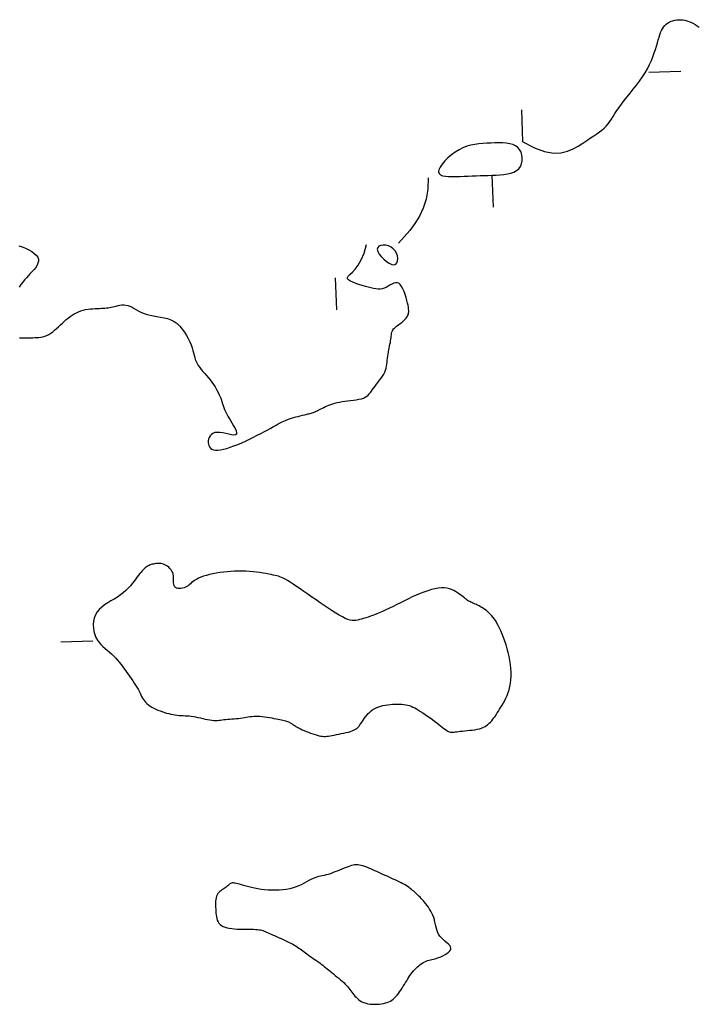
# Model space of a CAD drawing. Header units: millimetres. Extents: x 32690613 to 32693367, y 5343692 to 5344708.
# Tile 749 of 1009: x 32693013 to 32693034, y 5344059 to 5344089. Entities that reach past the tile are written whole.
import ezdxf

# ---------------------------------------------------------------- set-up
doc = ezdxf.new("R2010")
doc.units = ezdxf.units.MM
doc.header["$LTSCALE"] = 20
doc.layers.add('02-DGM_HL_492.50', color=92, linetype='Continuous')

msp = doc.modelspace()

# ---------------------------------------------------------------- linework, layer by layer
at = {"layer": '02-DGM_HL_492.50', "elevation": 492.5, "flags": 128}
for points in [[(32693028.196, 5344085.556), (32693028.556, 5344085.365), (32693028.87, 5344085.252), (32693029.143, 5344085.206), (32693029.38, 5344085.213), (32693029.586, 5344085.261), (32693029.764, 5344085.336), (32693029.921, 5344085.426), (32693030.06, 5344085.518), (32693030.186, 5344085.601), (32693030.3, 5344085.676), (32693030.403, 5344085.743), (32693030.497, 5344085.806), (32693030.581, 5344085.865), (32693030.658, 5344085.924), (32693030.727, 5344085.984), (32693030.79, 5344086.047), (32693030.847, 5344086.114), (32693030.902, 5344086.187), (32693030.954, 5344086.264), (32693031.007, 5344086.347), (32693031.063, 5344086.435), (32693031.123, 5344086.529), (32693031.189, 5344086.628), (32693031.263, 5344086.732), (32693031.347, 5344086.842), (32693031.439, 5344086.957), (32693031.535, 5344087.076), (32693031.634, 5344087.199), (32693031.733, 5344087.323), (32693031.829, 5344087.45), (32693031.92, 5344087.578), (32693032.004, 5344087.706), (32693032.077, 5344087.834), (32693032.141, 5344087.961), (32693032.197, 5344088.085), (32693032.245, 5344088.206), (32693032.287, 5344088.323), (32693032.323, 5344088.434), (32693032.355, 5344088.54), (32693032.384, 5344088.639), (32693032.411, 5344088.73), (32693032.436, 5344088.813), (32693032.461, 5344088.889), (32693032.486, 5344088.959), (32693032.513, 5344089.022), (32693032.543, 5344089.079), (32693032.576, 5344089.13), (32693032.613, 5344089.176), (32693032.656, 5344089.217), (32693032.703, 5344089.252), (32693032.755, 5344089.283), (32693032.81, 5344089.309), (32693032.867, 5344089.329), (32693032.927, 5344089.344), (32693032.989, 5344089.355), (32693033.051, 5344089.36), (32693033.114, 5344089.359), (32693033.176, 5344089.354), (32693033.239, 5344089.344), (32693033.302, 5344089.328), (32693033.366, 5344089.307), (32693033.429, 5344089.281), (32693033.493, 5344089.249), (32693033.557, 5344089.213), (32693033.621, 5344089.171), (32693033.686, 5344089.127)], [(32693033.114, 5344087.75), (32693032.115, 5344087.711)], [(32693028.196, 5344085.556), (32693028.157, 5344086.555)], [(32693025.237, 5344084.44), (32693025.228, 5344084.087), (32693025.177, 5344083.773), (32693025.089, 5344083.493), (32693024.971, 5344083.241), (32693024.829, 5344083.012), (32693024.668, 5344082.799), (32693024.495, 5344082.598), (32693024.316, 5344082.402)], [(32693027.275, 5344083.519), (32693027.236, 5344084.518)], [(32693012.49, 5344082.322), (32693012.593, 5344082.284), (32693012.696, 5344082.241), (32693012.795, 5344082.192), (32693012.886, 5344082.139), (32693012.966, 5344082.083), (32693013.03, 5344082.024), (32693013.075, 5344081.963), (32693013.097, 5344081.901), (32693013.099, 5344081.839), (32693013.083, 5344081.776), (32693013.053, 5344081.712), (32693013.011, 5344081.648), (32693012.96, 5344081.583), (32693012.904, 5344081.518), (32693012.844, 5344081.454), (32693012.784, 5344081.389), (32693012.725, 5344081.323), (32693012.666, 5344081.255), (32693012.608, 5344081.184), (32693012.552, 5344081.109), (32693012.497, 5344081.03)], [(32693012.503, 5344079.457), (32693012.559, 5344079.453), (32693012.617, 5344079.45), (32693012.676, 5344079.449), (32693012.736, 5344079.449), (32693012.798, 5344079.451), (32693012.86, 5344079.453), (32693012.922, 5344079.455), (32693012.985, 5344079.458), (32693013.047, 5344079.461), (32693013.11, 5344079.467), (32693013.172, 5344079.475), (32693013.234, 5344079.488), (32693013.296, 5344079.505), (32693013.357, 5344079.528), (32693013.419, 5344079.558), (32693013.48, 5344079.595), (32693013.541, 5344079.639), (32693013.601, 5344079.688), (32693013.662, 5344079.741), (32693013.722, 5344079.797), (32693013.782, 5344079.854), (32693013.843, 5344079.91), (32693013.903, 5344079.966), (32693013.964, 5344080.019), (32693014.025, 5344080.069), (32693014.086, 5344080.116), (32693014.149, 5344080.16), (32693014.214, 5344080.199), (32693014.28, 5344080.235), (32693014.348, 5344080.266), (32693014.419, 5344080.292), (32693014.492, 5344080.313), (32693014.567, 5344080.33), (32693014.643, 5344080.343), (32693014.719, 5344080.352), (32693014.793, 5344080.359), (32693014.865, 5344080.364), (32693014.934, 5344080.368), (32693014.999, 5344080.37), (32693015.059, 5344080.373), (32693015.115, 5344080.375), (32693015.168, 5344080.378), (32693015.218, 5344080.382), (32693015.267, 5344080.387), (32693015.315, 5344080.394), (32693015.364, 5344080.403), (32693015.415, 5344080.414), (32693015.467, 5344080.428), (32693015.522, 5344080.442), (32693015.58, 5344080.456), (32693015.638, 5344080.468), (32693015.699, 5344080.476), (32693015.76, 5344080.479), (32693015.822, 5344080.474), (32693015.885, 5344080.46), (32693015.949, 5344080.437), (32693016.014, 5344080.406), (32693016.081, 5344080.369), (32693016.151, 5344080.328), (32693016.225, 5344080.287), (32693016.304, 5344080.246), (32693016.389, 5344080.209), (32693016.48, 5344080.178), (32693016.579, 5344080.154), (32693016.683, 5344080.135), (32693016.79, 5344080.118), (32693016.9, 5344080.101), (32693017.01, 5344080.079), (32693017.118, 5344080.05), (32693017.223, 5344080.012), (32693017.323, 5344079.961), (32693017.415, 5344079.894), (32693017.5, 5344079.815), (32693017.578, 5344079.726), (32693017.648, 5344079.629), (32693017.711, 5344079.529), (32693017.766, 5344079.427), (32693017.813, 5344079.326), (32693017.852, 5344079.231), (32693017.883, 5344079.142), (32693017.908, 5344079.06), (32693017.929, 5344078.983), (32693017.947, 5344078.911), (32693017.966, 5344078.843), (32693017.986, 5344078.779), (32693018.011, 5344078.716), (32693018.041, 5344078.654), (32693018.078, 5344078.593), (32693018.122, 5344078.532), (32693018.171, 5344078.47), (32693018.224, 5344078.408), (32693018.28, 5344078.344), (32693018.337, 5344078.279), (32693018.394, 5344078.212), (32693018.45, 5344078.142), (32693018.504, 5344078.07), (32693018.554, 5344077.996), (32693018.602, 5344077.922), (32693018.646, 5344077.848), (32693018.686, 5344077.774), (32693018.721, 5344077.703), (32693018.752, 5344077.635), (32693018.778, 5344077.571), (32693018.799, 5344077.512), (32693018.817, 5344077.455), (32693018.833, 5344077.4), (32693018.85, 5344077.345), (32693018.869, 5344077.286), (32693018.893, 5344077.224), (32693018.924, 5344077.155), (32693018.964, 5344077.078), (32693019.014, 5344076.992), (32693019.069, 5344076.9), (32693019.126, 5344076.806), (32693019.18, 5344076.715), (32693019.226, 5344076.629), (32693019.258, 5344076.554), (32693019.274, 5344076.493), (32693019.267, 5344076.451), (32693019.234, 5344076.429), (32693019.18, 5344076.425), (32693019.109, 5344076.434), (32693019.025, 5344076.452), (32693018.934, 5344076.473), (32693018.841, 5344076.493), (32693018.75, 5344076.507), (32693018.667, 5344076.51), (32693018.595, 5344076.5), (32693018.534, 5344076.477), (32693018.485, 5344076.443), (32693018.447, 5344076.401), (32693018.418, 5344076.353), (32693018.399, 5344076.301), (32693018.389, 5344076.247), (32693018.387, 5344076.194), (32693018.393, 5344076.143), (32693018.407, 5344076.097), (32693018.43, 5344076.055), (32693018.462, 5344076.019), (32693018.503, 5344075.991), (32693018.554, 5344075.97), (32693018.616, 5344075.958), (32693018.688, 5344075.955), (32693018.772, 5344075.964), (32693018.865, 5344075.982), (32693018.967, 5344076.009), (32693019.076, 5344076.043), (32693019.19, 5344076.085), (32693019.309, 5344076.132), (32693019.43, 5344076.184), (32693019.553, 5344076.239), (32693019.676, 5344076.297), (32693019.797, 5344076.357), (32693019.915, 5344076.417), (32693020.03, 5344076.477), (32693020.14, 5344076.535), (32693020.243, 5344076.591), (32693020.338, 5344076.643), (32693020.425, 5344076.69), (32693020.502, 5344076.733), (32693020.57, 5344076.77), (32693020.633, 5344076.803), (32693020.69, 5344076.832), (32693020.746, 5344076.858), (32693020.8, 5344076.883), (32693020.857, 5344076.905), (32693020.916, 5344076.926), (32693020.98, 5344076.947), (32693021.048, 5344076.968), (32693021.117, 5344076.988), (32693021.187, 5344077.007), (32693021.256, 5344077.024), (32693021.322, 5344077.041), (32693021.383, 5344077.056), (32693021.439, 5344077.069), (32693021.487, 5344077.081), (32693021.528, 5344077.091), (32693021.564, 5344077.1), (32693021.597, 5344077.109), (32693021.627, 5344077.119), (32693021.655, 5344077.128), (32693021.684, 5344077.139), (32693021.713, 5344077.152), (32693021.745, 5344077.167), (32693021.78, 5344077.184), (32693021.817, 5344077.202), (32693021.857, 5344077.222), (32693021.899, 5344077.243), (32693021.944, 5344077.264), (32693021.991, 5344077.287), (32693022.041, 5344077.31), (32693022.093, 5344077.332), (32693022.149, 5344077.355), (32693022.208, 5344077.377), (32693022.27, 5344077.398), (32693022.337, 5344077.419), (32693022.407, 5344077.437), (32693022.483, 5344077.454), (32693022.563, 5344077.469), (32693022.648, 5344077.482), (32693022.736, 5344077.493), (32693022.826, 5344077.503), (32693022.915, 5344077.514), (32693023.002, 5344077.526), (32693023.084, 5344077.54), (32693023.159, 5344077.557), (32693023.226, 5344077.578), (32693023.282, 5344077.604), (32693023.33, 5344077.634), (32693023.372, 5344077.668), (32693023.408, 5344077.707), (32693023.442, 5344077.749), (32693023.475, 5344077.795), (32693023.509, 5344077.844), (32693023.547, 5344077.897), (32693023.589, 5344077.952), (32693023.634, 5344078.009), (32693023.681, 5344078.068), (32693023.729, 5344078.13), (32693023.775, 5344078.192), (32693023.818, 5344078.255), (32693023.857, 5344078.319), (32693023.889, 5344078.382), (32693023.914, 5344078.446), (32693023.933, 5344078.509), (32693023.946, 5344078.572), (32693023.956, 5344078.635), (32693023.963, 5344078.698), (32693023.968, 5344078.761), (32693023.974, 5344078.824), (32693023.981, 5344078.886), (32693023.99, 5344078.949), (32693024.001, 5344079.012), (32693024.013, 5344079.074), (32693024.027, 5344079.135), (32693024.04, 5344079.195), (32693024.052, 5344079.253), (32693024.064, 5344079.309), (32693024.073, 5344079.363), (32693024.081, 5344079.414), (32693024.086, 5344079.462), (32693024.092, 5344079.508), (32693024.097, 5344079.551), (32693024.104, 5344079.592), (32693024.114, 5344079.63), (32693024.126, 5344079.666), (32693024.144, 5344079.699), (32693024.166, 5344079.73), (32693024.192, 5344079.759), (32693024.223, 5344079.786), (32693024.256, 5344079.813), (32693024.291, 5344079.839), (32693024.327, 5344079.864), (32693024.363, 5344079.891), (32693024.399, 5344079.917), (32693024.434, 5344079.945), (32693024.467, 5344079.975), (32693024.498, 5344080.005), (32693024.527, 5344080.035), (32693024.553, 5344080.067), (32693024.576, 5344080.098), (32693024.596, 5344080.13), (32693024.612, 5344080.162), (32693024.624, 5344080.194), (32693024.633, 5344080.227), (32693024.637, 5344080.263), (32693024.638, 5344080.304), (32693024.634, 5344080.35), (32693024.626, 5344080.403), (32693024.614, 5344080.465), (32693024.597, 5344080.537), (32693024.577, 5344080.619), (32693024.552, 5344080.709), (32693024.523, 5344080.801), (32693024.49, 5344080.892), (32693024.453, 5344080.977), (32693024.413, 5344081.051), (32693024.37, 5344081.111), (32693024.323, 5344081.152), (32693024.274, 5344081.17), (32693024.221, 5344081.169), (32693024.167, 5344081.153), (32693024.11, 5344081.126), (32693024.052, 5344081.092), (32693023.993, 5344081.057), (32693023.932, 5344081.023), (32693023.871, 5344080.995), (32693023.809, 5344080.977), (32693023.745, 5344080.968), (32693023.68, 5344080.967), (32693023.611, 5344080.974), (32693023.538, 5344080.988), (32693023.46, 5344081.006), (32693023.376, 5344081.029), (32693023.284, 5344081.055), (32693023.186, 5344081.084), (32693023.086, 5344081.115), (32693022.988, 5344081.148), (32693022.898, 5344081.182), (32693022.821, 5344081.218), (32693022.763, 5344081.255), (32693022.728, 5344081.294), (32693022.723, 5344081.334), (32693022.75, 5344081.375), (32693022.804, 5344081.426), (32693022.879, 5344081.493), (32693022.968, 5344081.586), (32693023.063, 5344081.711), (32693023.157, 5344081.877), (32693023.244, 5344082.092), (32693023.317, 5344082.363)], [(32693022.396, 5344080.326), (32693022.357, 5344081.325)], [(32693013.793, 5344069.982), (32693014.792, 5344070.021)]]:
    msp.add_lwpolyline(points, dxfattribs=at)
for points in [[(32693026.236, 5344084.479), (32693026.361, 5344084.484), (32693026.486, 5344084.489), (32693026.611, 5344084.493), (32693026.736, 5344084.498), (32693026.861, 5344084.503), (32693026.986, 5344084.508), (32693027.111, 5344084.513), (32693027.236, 5344084.518), (32693027.36, 5344084.523), (32693027.483, 5344084.53), (32693027.601, 5344084.541), (32693027.714, 5344084.557), (32693027.818, 5344084.581), (32693027.912, 5344084.615), (32693027.994, 5344084.659), (32693028.062, 5344084.717), (32693028.114, 5344084.789), (32693028.15, 5344084.871), (32693028.17, 5344084.962), (32693028.174, 5344085.055), (32693028.162, 5344085.148), (32693028.135, 5344085.236), (32693028.093, 5344085.316), (32693028.036, 5344085.383), (32693027.964, 5344085.435), (32693027.878, 5344085.473), (32693027.782, 5344085.499), (32693027.676, 5344085.515), (32693027.563, 5344085.523), (32693027.444, 5344085.524), (32693027.321, 5344085.522), (32693027.197, 5344085.517), (32693027.072, 5344085.512), (32693026.947, 5344085.505), (32693026.822, 5344085.494), (32693026.698, 5344085.477), (32693026.574, 5344085.452), (32693026.45, 5344085.418), (32693026.327, 5344085.371), (32693026.204, 5344085.311), (32693026.082, 5344085.237), (32693025.965, 5344085.151), (32693025.856, 5344085.057), (32693025.759, 5344084.96), (32693025.677, 5344084.864), (32693025.615, 5344084.772), (32693025.576, 5344084.689), (32693025.564, 5344084.619), (32693025.581, 5344084.565), (32693025.625, 5344084.525), (32693025.692, 5344084.498), (32693025.778, 5344084.482), (32693025.879, 5344084.474), (32693025.992, 5344084.472), (32693026.112, 5344084.474)], [(32693024.156, 5344082.229), (32693024.085, 5344082.281), (32693024.004, 5344082.317), (32693023.92, 5344082.337), (32693023.839, 5344082.342), (32693023.766, 5344082.331), (32693023.707, 5344082.305), (32693023.669, 5344082.265), (32693023.656, 5344082.21), (32693023.674, 5344082.141), (32693023.717, 5344082.063), (32693023.78, 5344081.983), (32693023.856, 5344081.905), (32693023.94, 5344081.835), (32693024.025, 5344081.778), (32693024.106, 5344081.741), (32693024.175, 5344081.73), (32693024.23, 5344081.746), (32693024.267, 5344081.788), (32693024.288, 5344081.848), (32693024.293, 5344081.922), (32693024.282, 5344082.002), (32693024.255, 5344082.085), (32693024.213, 5344082.162)], [(32693018.746, 5344072.144), (32693018.635, 5344072.125), (32693018.529, 5344072.104), (32693018.428, 5344072.08), (32693018.332, 5344072.054), (32693018.243, 5344072.026), (32693018.16, 5344071.996), (32693018.086, 5344071.965), (32693018.02, 5344071.932), (32693017.963, 5344071.898), (32693017.914, 5344071.863), (32693017.871, 5344071.829), (32693017.831, 5344071.795), (32693017.794, 5344071.763), (32693017.758, 5344071.734), (32693017.72, 5344071.708), (32693017.679, 5344071.685), (32693017.634, 5344071.667), (32693017.586, 5344071.654), (32693017.537, 5344071.646), (32693017.488, 5344071.644), (32693017.443, 5344071.649), (32693017.401, 5344071.66), (32693017.366, 5344071.679), (32693017.339, 5344071.705), (32693017.322, 5344071.739), (32693017.313, 5344071.78), (32693017.309, 5344071.827), (32693017.308, 5344071.878), (32693017.309, 5344071.931), (32693017.309, 5344071.985), (32693017.305, 5344072.04), (32693017.296, 5344072.093), (32693017.28, 5344072.143), (32693017.257, 5344072.19), (32693017.229, 5344072.233), (32693017.196, 5344072.273), (32693017.159, 5344072.308), (32693017.119, 5344072.34), (32693017.077, 5344072.366), (32693017.035, 5344072.388), (32693016.992, 5344072.405), (32693016.95, 5344072.417), (32693016.909, 5344072.424), (32693016.868, 5344072.428), (32693016.828, 5344072.429), (32693016.789, 5344072.427), (32693016.751, 5344072.423), (32693016.714, 5344072.417), (32693016.678, 5344072.41), (32693016.644, 5344072.401), (32693016.611, 5344072.391), (32693016.578, 5344072.379), (32693016.546, 5344072.365), (32693016.515, 5344072.349), (32693016.484, 5344072.331), (32693016.454, 5344072.31), (32693016.424, 5344072.286), (32693016.393, 5344072.26), (32693016.361, 5344072.23), (32693016.328, 5344072.195), (32693016.293, 5344072.157), (32693016.256, 5344072.112), (32693016.217, 5344072.063), (32693016.174, 5344072.007), (32693016.127, 5344071.945), (32693016.077, 5344071.877), (32693016.021, 5344071.806), (32693015.961, 5344071.733), (32693015.894, 5344071.658), (32693015.821, 5344071.585), (32693015.741, 5344071.513), (32693015.654, 5344071.445), (32693015.559, 5344071.381), (32693015.459, 5344071.32), (32693015.358, 5344071.26), (32693015.257, 5344071.2), (32693015.16, 5344071.137), (32693015.07, 5344071.07), (32693014.991, 5344070.997), (32693014.924, 5344070.916), (32693014.873, 5344070.825), (32693014.836, 5344070.728), (32693014.814, 5344070.625), (32693014.806, 5344070.52), (32693014.81, 5344070.415), (32693014.826, 5344070.313), (32693014.852, 5344070.215), (32693014.888, 5344070.125), (32693014.933, 5344070.043), (32693014.986, 5344069.97), (32693015.045, 5344069.903), (32693015.108, 5344069.841), (32693015.174, 5344069.783), (32693015.241, 5344069.726), (32693015.309, 5344069.669), (32693015.375, 5344069.61), (32693015.439, 5344069.548), (32693015.5, 5344069.484), (32693015.558, 5344069.417), (32693015.615, 5344069.348), (32693015.67, 5344069.278), (32693015.724, 5344069.206), (32693015.777, 5344069.134), (32693015.83, 5344069.061), (32693015.883, 5344068.988), (32693015.935, 5344068.915), (32693015.986, 5344068.843), (32693016.036, 5344068.773), (32693016.082, 5344068.703), (32693016.126, 5344068.636), (32693016.166, 5344068.571), (32693016.202, 5344068.508), (32693016.234, 5344068.448), (32693016.262, 5344068.391), (32693016.288, 5344068.337), (32693016.313, 5344068.286), (32693016.339, 5344068.236), (32693016.367, 5344068.19), (32693016.399, 5344068.145), (32693016.435, 5344068.103), (32693016.477, 5344068.062), (32693016.525, 5344068.024), (32693016.577, 5344067.988), (32693016.634, 5344067.953), (32693016.694, 5344067.921), (32693016.757, 5344067.891), (32693016.822, 5344067.863), (32693016.888, 5344067.837), (32693016.956, 5344067.812), (32693017.023, 5344067.79), (32693017.091, 5344067.77), (32693017.159, 5344067.752), (32693017.226, 5344067.737), (32693017.293, 5344067.724), (32693017.358, 5344067.713), (32693017.422, 5344067.704), (32693017.484, 5344067.697), (32693017.545, 5344067.693), (32693017.605, 5344067.689), (32693017.666, 5344067.686), (32693017.727, 5344067.682), (32693017.79, 5344067.677), (32693017.855, 5344067.67), (32693017.924, 5344067.66), (32693017.995, 5344067.647), (32693018.069, 5344067.632), (32693018.145, 5344067.616), (32693018.22, 5344067.599), (32693018.295, 5344067.582), (32693018.368, 5344067.567), (32693018.437, 5344067.555), (32693018.503, 5344067.545), (32693018.563, 5344067.54), (32693018.619, 5344067.539), (32693018.672, 5344067.54), (32693018.724, 5344067.544), (32693018.775, 5344067.549), (32693018.826, 5344067.556), (32693018.879, 5344067.563), (32693018.935, 5344067.57), (32693018.995, 5344067.576), (32693019.059, 5344067.581), (32693019.125, 5344067.586), (32693019.192, 5344067.592), (32693019.259, 5344067.597), (32693019.327, 5344067.603), (32693019.392, 5344067.61), (32693019.456, 5344067.618), (32693019.517, 5344067.627), (32693019.575, 5344067.637), (32693019.633, 5344067.647), (32693019.69, 5344067.657), (32693019.747, 5344067.665), (32693019.806, 5344067.671), (32693019.867, 5344067.675), (32693019.932, 5344067.675), (32693020.001, 5344067.672), (32693020.073, 5344067.665), (32693020.146, 5344067.656), (32693020.221, 5344067.644), (32693020.295, 5344067.631), (32693020.367, 5344067.617), (32693020.437, 5344067.603), (32693020.502, 5344067.589), (32693020.563, 5344067.577), (32693020.618, 5344067.565), (32693020.669, 5344067.554), (32693020.716, 5344067.543), (32693020.758, 5344067.533), (32693020.797, 5344067.523), (32693020.832, 5344067.513), (32693020.863, 5344067.502), (32693020.892, 5344067.491), (32693020.918, 5344067.48), (32693020.943, 5344067.468), (32693020.965, 5344067.455), (32693020.987, 5344067.442), (32693021.008, 5344067.429), (32693021.029, 5344067.415), (32693021.05, 5344067.4), (32693021.072, 5344067.385), (32693021.095, 5344067.369), (32693021.122, 5344067.353), (32693021.151, 5344067.335), (32693021.184, 5344067.316), (32693021.223, 5344067.296), (32693021.267, 5344067.274), (32693021.318, 5344067.25), (32693021.376, 5344067.224), (32693021.44, 5344067.198), (32693021.508, 5344067.171), (32693021.577, 5344067.145), (32693021.648, 5344067.12), (32693021.717, 5344067.097), (32693021.783, 5344067.077), (32693021.844, 5344067.062), (32693021.898, 5344067.051), (32693021.948, 5344067.044), (32693021.995, 5344067.041), (32693022.041, 5344067.042), (32693022.087, 5344067.046), (32693022.135, 5344067.052), (32693022.188, 5344067.061), (32693022.246, 5344067.072), (32693022.312, 5344067.084), (32693022.383, 5344067.097), (32693022.458, 5344067.111), (32693022.535, 5344067.127), (32693022.611, 5344067.143), (32693022.685, 5344067.16), (32693022.754, 5344067.177), (32693022.817, 5344067.195), (32693022.871, 5344067.213), (32693022.919, 5344067.232), (32693022.96, 5344067.253), (32693022.996, 5344067.276), (32693023.029, 5344067.302), (32693023.059, 5344067.331), (32693023.088, 5344067.365), (32693023.117, 5344067.404), (32693023.148, 5344067.447), (32693023.18, 5344067.496), (32693023.213, 5344067.547), (32693023.249, 5344067.6), (32693023.288, 5344067.653), (32693023.328, 5344067.705), (32693023.372, 5344067.755), (32693023.419, 5344067.8), (32693023.469, 5344067.842), (32693023.522, 5344067.878), (32693023.578, 5344067.91), (32693023.638, 5344067.938), (32693023.7, 5344067.962), (32693023.766, 5344067.982), (32693023.834, 5344068), (32693023.905, 5344068.014), (32693023.979, 5344068.026), (32693024.054, 5344068.036), (32693024.13, 5344068.042), (32693024.206, 5344068.047), (32693024.281, 5344068.048), (32693024.353, 5344068.047), (32693024.423, 5344068.043), (32693024.488, 5344068.037), (32693024.549, 5344068.027), (32693024.605, 5344068.015), (32693024.66, 5344067.999), (32693024.713, 5344067.98), (32693024.766, 5344067.956), (32693024.821, 5344067.929), (32693024.878, 5344067.897), (32693024.94, 5344067.86), (32693025.006, 5344067.818), (32693025.077, 5344067.773), (32693025.15, 5344067.724), (32693025.225, 5344067.673), (32693025.3, 5344067.621), (32693025.373, 5344067.568), (32693025.444, 5344067.516), (32693025.511, 5344067.465), (32693025.573, 5344067.417), (32693025.63, 5344067.372), (32693025.683, 5344067.33), (32693025.732, 5344067.291), (32693025.777, 5344067.258), (32693025.819, 5344067.229), (32693025.859, 5344067.206), (32693025.897, 5344067.188), (32693025.934, 5344067.177), (32693025.97, 5344067.172), (32693026.007, 5344067.171), (32693026.046, 5344067.173), (32693026.088, 5344067.179), (32693026.134, 5344067.186), (32693026.186, 5344067.194), (32693026.244, 5344067.202), (32693026.31, 5344067.209), (32693026.382, 5344067.216), (32693026.458, 5344067.223), (32693026.537, 5344067.231), (32693026.616, 5344067.24), (32693026.694, 5344067.251), (32693026.769, 5344067.264), (32693026.839, 5344067.281), (32693026.903, 5344067.301), (32693026.961, 5344067.324), (32693027.013, 5344067.351), (32693027.061, 5344067.381), (32693027.105, 5344067.414), (32693027.146, 5344067.45), (32693027.184, 5344067.488), (32693027.221, 5344067.529), (32693027.256, 5344067.573), (32693027.291, 5344067.618), (32693027.325, 5344067.666), (32693027.36, 5344067.717), (32693027.394, 5344067.771), (32693027.43, 5344067.827), (32693027.467, 5344067.887), (32693027.505, 5344067.949), (32693027.545, 5344068.015), (32693027.586, 5344068.084), (32693027.627, 5344068.157), (32693027.666, 5344068.235), (32693027.703, 5344068.317), (32693027.737, 5344068.404), (32693027.767, 5344068.496), (32693027.791, 5344068.594), (32693027.809, 5344068.698), (32693027.82, 5344068.807), (32693027.826, 5344068.92), (32693027.825, 5344069.037), (32693027.819, 5344069.157), (32693027.806, 5344069.28), (32693027.789, 5344069.403), (32693027.766, 5344069.527), (32693027.738, 5344069.651), (32693027.705, 5344069.773), (32693027.669, 5344069.893), (32693027.63, 5344070.01), (32693027.589, 5344070.121), (32693027.548, 5344070.227), (32693027.506, 5344070.326), (32693027.464, 5344070.416), (32693027.424, 5344070.497), (32693027.385, 5344070.57), (32693027.346, 5344070.636), (32693027.307, 5344070.695), (32693027.268, 5344070.748), (32693027.229, 5344070.796), (32693027.188, 5344070.84), (32693027.146, 5344070.882), (32693027.102, 5344070.921), (32693027.056, 5344070.957), (32693027.009, 5344070.992), (32693026.963, 5344071.024), (32693026.916, 5344071.053), (32693026.87, 5344071.08), (32693026.826, 5344071.104), (32693026.783, 5344071.126), (32693026.743, 5344071.145), (32693026.705, 5344071.162), (32693026.668, 5344071.177), (32693026.634, 5344071.192), (32693026.6, 5344071.207), (32693026.567, 5344071.222), (32693026.535, 5344071.238), (32693026.503, 5344071.257), (32693026.471, 5344071.278), (32693026.438, 5344071.301), (32693026.404, 5344071.327), (32693026.369, 5344071.354), (32693026.331, 5344071.384), (32693026.291, 5344071.415), (32693026.248, 5344071.447), (32693026.202, 5344071.481), (32693026.152, 5344071.516), (32693026.097, 5344071.551), (32693026.038, 5344071.584), (32693025.973, 5344071.613), (32693025.902, 5344071.638), (32693025.826, 5344071.656), (32693025.743, 5344071.667), (32693025.653, 5344071.668), (32693025.555, 5344071.66), (32693025.452, 5344071.641), (32693025.343, 5344071.614), (32693025.229, 5344071.579), (32693025.111, 5344071.537), (32693024.991, 5344071.49), (32693024.869, 5344071.438), (32693024.747, 5344071.383), (32693024.624, 5344071.325), (32693024.502, 5344071.265), (32693024.381, 5344071.205), (32693024.262, 5344071.145), (32693024.146, 5344071.087), (32693024.033, 5344071.031), (32693023.924, 5344070.978), (32693023.819, 5344070.93), (32693023.719, 5344070.887), (32693023.624, 5344070.848), (32693023.534, 5344070.815), (32693023.449, 5344070.785), (32693023.37, 5344070.759), (32693023.295, 5344070.735), (32693023.225, 5344070.714), (32693023.161, 5344070.695), (32693023.101, 5344070.678), (32693023.045, 5344070.664), (32693022.99, 5344070.654), (32693022.933, 5344070.65), (32693022.874, 5344070.653), (32693022.81, 5344070.664), (32693022.74, 5344070.685), (32693022.66, 5344070.718), (32693022.57, 5344070.762), (32693022.47, 5344070.817), (32693022.362, 5344070.882), (32693022.247, 5344070.955), (32693022.127, 5344071.034), (32693022.003, 5344071.118), (32693021.876, 5344071.205), (32693021.748, 5344071.293), (32693021.619, 5344071.382), (32693021.493, 5344071.469), (32693021.369, 5344071.554), (32693021.251, 5344071.635), (32693021.139, 5344071.71), (32693021.034, 5344071.779), (32693020.94, 5344071.84), (32693020.857, 5344071.892), (32693020.786, 5344071.935), (32693020.725, 5344071.968), (32693020.672, 5344071.994), (32693020.623, 5344072.014), (32693020.576, 5344072.029), (32693020.527, 5344072.043), (32693020.475, 5344072.055), (32693020.416, 5344072.067), (32693020.349, 5344072.081), (32693020.273, 5344072.097), (32693020.188, 5344072.113), (32693020.097, 5344072.129), (32693020, 5344072.144), (32693019.897, 5344072.158), (32693019.789, 5344072.17), (32693019.678, 5344072.18), (32693019.564, 5344072.186), (32693019.447, 5344072.19), (32693019.329, 5344072.19), (32693019.211, 5344072.187), (32693019.092, 5344072.181), (32693018.975, 5344072.171), (32693018.859, 5344072.159)], [(32693025.604, 5344060.825), (32693025.565, 5344060.888), (32693025.534, 5344060.956), (32693025.509, 5344061.028), (32693025.489, 5344061.102), (32693025.471, 5344061.177), (32693025.454, 5344061.253), (32693025.436, 5344061.328), (32693025.414, 5344061.401), (32693025.388, 5344061.472), (32693025.358, 5344061.54), (32693025.324, 5344061.604), (32693025.288, 5344061.666), (32693025.249, 5344061.724), (32693025.21, 5344061.778), (32693025.171, 5344061.829), (32693025.132, 5344061.877), (32693025.094, 5344061.92), (32693025.058, 5344061.961), (32693025.023, 5344061.998), (32693024.988, 5344062.033), (32693024.955, 5344062.066), (32693024.922, 5344062.097), (32693024.889, 5344062.128), (32693024.857, 5344062.158), (32693024.824, 5344062.188), (32693024.791, 5344062.218), (32693024.757, 5344062.248), (32693024.722, 5344062.278), (32693024.684, 5344062.308), (32693024.645, 5344062.337), (32693024.602, 5344062.367), (32693024.556, 5344062.396), (32693024.506, 5344062.426), (32693024.452, 5344062.455), (32693024.396, 5344062.484), (32693024.337, 5344062.513), (32693024.277, 5344062.542), (32693024.214, 5344062.571), (32693024.151, 5344062.599), (32693024.088, 5344062.628), (32693024.024, 5344062.657), (32693023.96, 5344062.686), (32693023.897, 5344062.715), (32693023.833, 5344062.743), (32693023.769, 5344062.772), (32693023.706, 5344062.801), (32693023.642, 5344062.83), (32693023.578, 5344062.859), (32693023.515, 5344062.887), (32693023.452, 5344062.915), (32693023.389, 5344062.942), (32693023.327, 5344062.967), (32693023.267, 5344062.989), (32693023.209, 5344063.008), (32693023.153, 5344063.024), (32693023.099, 5344063.034), (32693023.048, 5344063.04), (32693022.998, 5344063.041), (32693022.95, 5344063.038), (32693022.901, 5344063.03), (32693022.851, 5344063.018), (32693022.799, 5344063.002), (32693022.744, 5344062.983), (32693022.685, 5344062.96), (32693022.621, 5344062.934), (32693022.553, 5344062.906), (32693022.482, 5344062.877), (32693022.41, 5344062.848), (32693022.337, 5344062.819), (32693022.265, 5344062.792), (32693022.194, 5344062.767), (32693022.126, 5344062.746), (32693022.062, 5344062.729), (32693022.001, 5344062.715), (32693021.942, 5344062.702), (32693021.885, 5344062.69), (32693021.828, 5344062.676), (32693021.771, 5344062.66), (32693021.713, 5344062.641), (32693021.653, 5344062.616), (32693021.59, 5344062.586), (32693021.524, 5344062.551), (32693021.454, 5344062.513), (32693021.379, 5344062.472), (32693021.3, 5344062.432), (32693021.216, 5344062.393), (32693021.126, 5344062.357), (32693021.031, 5344062.325), (32693020.929, 5344062.299), (32693020.821, 5344062.279), (32693020.71, 5344062.265), (32693020.597, 5344062.255), (32693020.481, 5344062.251), (32693020.366, 5344062.251), (32693020.252, 5344062.256), (32693020.141, 5344062.266), (32693020.033, 5344062.279), (32693019.929, 5344062.295), (32693019.83, 5344062.314), (32693019.737, 5344062.335), (32693019.649, 5344062.356), (32693019.567, 5344062.378), (32693019.493, 5344062.399), (32693019.426, 5344062.418), (32693019.366, 5344062.435), (32693019.314, 5344062.45), (32693019.268, 5344062.462), (32693019.228, 5344062.471), (32693019.192, 5344062.476), (32693019.161, 5344062.479), (32693019.133, 5344062.477), (32693019.108, 5344062.471), (32693019.085, 5344062.462), (32693019.062, 5344062.448), (32693019.041, 5344062.432), (32693019.019, 5344062.414), (32693018.996, 5344062.393), (32693018.972, 5344062.371), (32693018.946, 5344062.349), (32693018.917, 5344062.327), (32693018.885, 5344062.305), (32693018.851, 5344062.283), (32693018.816, 5344062.26), (32693018.781, 5344062.236), (32693018.747, 5344062.209), (32693018.715, 5344062.179), (32693018.687, 5344062.145), (32693018.664, 5344062.107), (32693018.646, 5344062.063), (32693018.633, 5344062.015), (32693018.624, 5344061.962), (32693018.619, 5344061.907), (32693018.617, 5344061.848), (32693018.617, 5344061.788), (32693018.619, 5344061.726), (32693018.621, 5344061.664), (32693018.624, 5344061.602), (32693018.627, 5344061.54), (32693018.633, 5344061.48), (32693018.641, 5344061.422), (32693018.653, 5344061.366), (32693018.67, 5344061.314), (32693018.693, 5344061.266), (32693018.722, 5344061.223), (32693018.758, 5344061.186), (32693018.802, 5344061.153), (32693018.853, 5344061.125), (32693018.911, 5344061.102), (32693018.975, 5344061.083), (32693019.045, 5344061.068), (32693019.12, 5344061.056), (32693019.201, 5344061.047), (32693019.287, 5344061.042), (32693019.376, 5344061.038), (32693019.467, 5344061.036), (32693019.556, 5344061.035), (32693019.643, 5344061.035), (32693019.726, 5344061.035), (32693019.802, 5344061.034), (32693019.869, 5344061.032), (32693019.927, 5344061.028), (32693019.976, 5344061.023), (32693020.019, 5344061.015), (32693020.058, 5344061.006), (32693020.094, 5344060.995), (32693020.129, 5344060.981), (32693020.166, 5344060.966), (32693020.206, 5344060.948), (32693020.251, 5344060.927), (32693020.301, 5344060.905), (32693020.354, 5344060.881), (32693020.411, 5344060.855), (32693020.471, 5344060.828), (32693020.532, 5344060.8), (32693020.595, 5344060.772), (32693020.659, 5344060.743), (32693020.722, 5344060.714), (32693020.785, 5344060.685), (32693020.848, 5344060.656), (32693020.908, 5344060.628), (32693020.967, 5344060.599), (32693021.023, 5344060.57), (32693021.077, 5344060.54), (32693021.127, 5344060.511), (32693021.173, 5344060.482), (32693021.216, 5344060.452), (32693021.257, 5344060.422), (32693021.297, 5344060.392), (32693021.336, 5344060.361), (32693021.376, 5344060.33), (32693021.418, 5344060.298), (32693021.461, 5344060.266), (32693021.508, 5344060.233), (32693021.557, 5344060.199), (32693021.608, 5344060.165), (32693021.66, 5344060.13), (32693021.712, 5344060.096), (32693021.764, 5344060.06), (32693021.815, 5344060.025), (32693021.864, 5344059.989), (32693021.911, 5344059.954), (32693021.957, 5344059.918), (32693022.002, 5344059.881), (32693022.046, 5344059.844), (32693022.091, 5344059.807), (32693022.137, 5344059.768), (32693022.184, 5344059.728), (32693022.235, 5344059.687), (32693022.288, 5344059.645), (32693022.343, 5344059.601), (32693022.399, 5344059.556), (32693022.455, 5344059.511), (32693022.511, 5344059.466), (32693022.564, 5344059.421), (32693022.614, 5344059.376), (32693022.66, 5344059.331), (32693022.701, 5344059.287), (32693022.738, 5344059.244), (32693022.771, 5344059.202), (32693022.802, 5344059.16), (32693022.832, 5344059.119), (32693022.861, 5344059.078), (32693022.891, 5344059.037), (32693022.923, 5344058.997), (32693022.957, 5344058.956), (32693022.994, 5344058.917), (32693023.035, 5344058.879), (32693023.079, 5344058.843), (32693023.126, 5344058.81), (32693023.178, 5344058.78), (32693023.234, 5344058.754), (32693023.295, 5344058.733), (32693023.36, 5344058.717), (32693023.43, 5344058.707), (32693023.501, 5344058.701), (32693023.574, 5344058.699), (32693023.647, 5344058.701), (32693023.718, 5344058.707), (32693023.787, 5344058.716), (32693023.851, 5344058.727), (32693023.911, 5344058.741), (32693023.965, 5344058.758), (32693024.016, 5344058.778), (32693024.064, 5344058.801), (32693024.108, 5344058.829), (32693024.151, 5344058.86), (32693024.192, 5344058.896), (32693024.232, 5344058.937), (32693024.272, 5344058.982), (32693024.312, 5344059.032), (32693024.351, 5344059.086), (32693024.389, 5344059.142), (32693024.428, 5344059.2), (32693024.465, 5344059.259), (32693024.502, 5344059.318), (32693024.537, 5344059.377), (32693024.572, 5344059.433), (32693024.606, 5344059.489), (32693024.64, 5344059.542), (32693024.675, 5344059.594), (32693024.71, 5344059.644), (32693024.745, 5344059.692), (32693024.783, 5344059.738), (32693024.822, 5344059.782), (32693024.863, 5344059.825), (32693024.906, 5344059.865), (32693024.95, 5344059.902), (32693024.995, 5344059.937), (32693025.041, 5344059.968), (32693025.087, 5344059.996), (32693025.133, 5344060.021), (32693025.179, 5344060.041), (32693025.223, 5344060.058), (32693025.268, 5344060.071), (32693025.313, 5344060.083), (32693025.36, 5344060.094), (32693025.409, 5344060.106), (32693025.46, 5344060.119), (32693025.515, 5344060.136), (32693025.574, 5344060.157), (32693025.638, 5344060.182), (32693025.703, 5344060.213), (32693025.767, 5344060.247), (32693025.826, 5344060.285), (32693025.878, 5344060.324), (32693025.918, 5344060.365), (32693025.944, 5344060.407), (32693025.952, 5344060.449), (32693025.941, 5344060.491), (32693025.912, 5344060.532), (32693025.871, 5344060.574), (32693025.82, 5344060.618), (32693025.765, 5344060.664), (32693025.707, 5344060.713), (32693025.652, 5344060.767)]]:
    msp.add_lwpolyline(points, close=True, dxfattribs=at)

doc.saveas('drawing.dxf')
